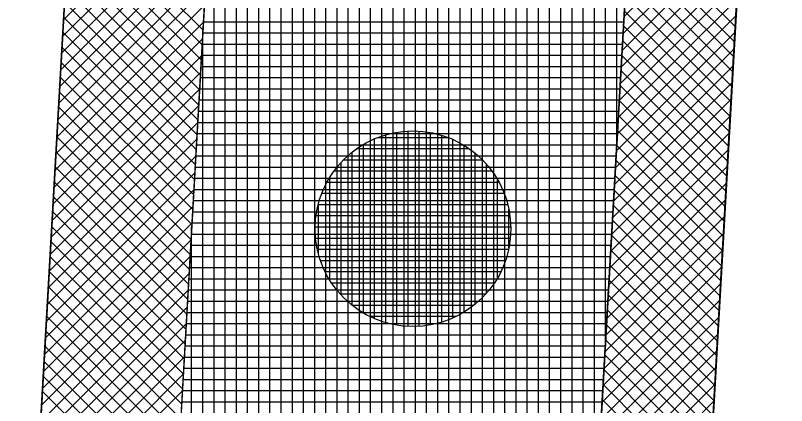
# Model space of a CAD drawing. Extents: x -565346 to -564154, y -1097386 to -1095620.
# Drawn here: x -564292.54 to -564278.75, y -1097057.66 to -1097050.68 of the extents above; entities that cross this region are included whole.
import ezdxf

# ---------------------------------------------------------------- set-up
doc = ezdxf.new("R2010")
doc.units = 0
for name, color, linetype in [('Vrstva 1', 7, 'Continuous'), ('Vrstva 13', 7, 'Continuous'), ('Vrstva 41', 7, 'Continuous'), ('Vrstva 42', 7, 'Continuous'), ('Vrstva 43', 7, 'Continuous'), ('Vrstva 44', 7, 'Continuous')]:
    doc.layers.add(name, color=color, linetype=linetype)

msp = doc.modelspace()

# ---------------------------------------------------------------- linework, layer by layer
at = {"layer": 'Vrstva 1'}
msp.add_line((-564296.5, -1097135.53), (-564285.9, -1096948.97), dxfattribs=at)
at = {"layer": 'Vrstva 13'}
msp.add_line((-564277.71, -1097016.43), (-564284.61, -1097137.94), dxfattribs=at)
at = {"layer": 'Vrstva 41'}
for points in [[(-564296.782, -1097140.492), (-564294.286, -1097140.634), (-564282.373, -1096930.972), (-564284.87, -1096930.83)], [(-564272.899, -1096931.51), (-564274.888, -1096931.397), (-564286.791, -1097141.059), (-564284.798, -1097141.172)]]:
    msp.add_lwpolyline(points, close=True, dxfattribs=at)
at = {"layer": 'Vrstva 42'}
for p, q in [((-564289.028, -1097048.099), (-564291.683, -1097050.754)), ((-564289.045, -1097048.398), (-564291.7, -1097051.054)), ((-564291.559, -1097048.567), (-564289.189, -1097050.937)), ((-564279.543, -1097048.584), (-564281.661, -1097050.702)), ((-564289.062, -1097048.698), (-564291.718, -1097051.354)), ((-564291.574, -1097048.835), (-564289.205, -1097051.205)), ((-564289.079, -1097048.998), (-564291.735, -1097051.654)), ((-564279.56, -1097048.884), (-564281.678, -1097051.002)), ((-564281.564, -1097048.987), (-564279.673, -1097050.877)), ((-564291.59, -1097049.102), (-564289.22, -1097051.472)), ((-564279.577, -1097049.184), (-564281.695, -1097051.302)), ((-564281.579, -1097049.254), (-564279.689, -1097051.145)), ((-564289.096, -1097049.298), (-564291.752, -1097051.953)), ((-564291.605, -1097049.37), (-564289.235, -1097051.74)), ((-564279.594, -1097049.483), (-564281.712, -1097051.601)), ((-564281.594, -1097049.522), (-564279.704, -1097051.412)), ((-564289.113, -1097049.598), (-564291.769, -1097052.253)), ((-564291.62, -1097049.638), (-564289.25, -1097052.008)), ((-564279.611, -1097049.783), (-564281.729, -1097051.901)), ((-564281.609, -1097049.79), (-564279.719, -1097051.68)), ((-564289.13, -1097049.898), (-564291.786, -1097052.553)), ((-564291.635, -1097049.905), (-564289.265, -1097052.275)), ((-564279.628, -1097050.083), (-564281.746, -1097052.201)), ((-564281.625, -1097050.057), (-564279.734, -1097051.948)), ((-564289.147, -1097050.198), (-564291.803, -1097052.853)), ((-564291.65, -1097050.173), (-564289.281, -1097052.543)), ((-564279.645, -1097050.383), (-564281.763, -1097052.501)), ((-564281.64, -1097050.325), (-564279.749, -1097052.215)), ((-564289.164, -1097050.498), (-564291.82, -1097053.153)), ((-564291.666, -1097050.441), (-564289.296, -1097052.81)), ((-564281.655, -1097050.593), (-564279.765, -1097052.483)), ((-564289.181, -1097050.798), (-564291.837, -1097053.453)), ((-564291.681, -1097050.708), (-564289.311, -1097053.078)), ((-564279.662, -1097050.683), (-564281.78, -1097052.801)), ((-564281.67, -1097050.86), (-564279.78, -1097052.751)), ((-564291.696, -1097050.976), (-564289.326, -1097053.346)), ((-564279.679, -1097050.983), (-564281.797, -1097053.101)), ((-564289.199, -1097051.097), (-564291.854, -1097053.753)), ((-564281.685, -1097051.128), (-564279.795, -1097053.018)), ((-564291.711, -1097051.244), (-564289.341, -1097053.613)), ((-564279.696, -1097051.283), (-564281.814, -1097053.401)), ((-564289.216, -1097051.397), (-564291.871, -1097054.053)), ((-564281.701, -1097051.396), (-564279.81, -1097053.286)), ((-564291.726, -1097051.511), (-564289.357, -1097053.881)), ((-564279.713, -1097051.582), (-564281.831, -1097053.7)), ((-564289.233, -1097051.697), (-564291.888, -1097054.352)), ((-564281.716, -1097051.663), (-564279.825, -1097053.554)), ((-564291.742, -1097051.779), (-564289.372, -1097054.149)), ((-564279.73, -1097051.882), (-564281.848, -1097054)), ((-564289.25, -1097051.997), (-564291.905, -1097054.652)), ((-564281.731, -1097051.931), (-564279.841, -1097053.821)), ((-564291.757, -1097052.046), (-564289.387, -1097054.416)), ((-564289.267, -1097052.297), (-564291.922, -1097054.952)), ((-564291.772, -1097052.314), (-564289.402, -1097054.684)), ((-564279.748, -1097052.182), (-564281.866, -1097054.3)), ((-564281.746, -1097052.198), (-564279.856, -1097054.089)), ((-564291.787, -1097052.582), (-564289.418, -1097054.952)), ((-564279.765, -1097052.482), (-564281.883, -1097054.6)), ((-564281.761, -1097052.466), (-564279.871, -1097054.357)), ((-564289.284, -1097052.597), (-564291.939, -1097055.252)), ((-564291.802, -1097052.849), (-564289.433, -1097055.219)), ((-564279.782, -1097052.782), (-564281.9, -1097054.9)), ((-564281.777, -1097052.734), (-564279.886, -1097054.624)), ((-564289.301, -1097052.897), (-564291.956, -1097055.552)), ((-564281.792, -1097053.001), (-564279.901, -1097054.892)), ((-564291.818, -1097053.117), (-564289.448, -1097055.487)), ((-564279.799, -1097053.082), (-564281.917, -1097055.2)), ((-564289.318, -1097053.197), (-564291.973, -1097055.852)), ((-564281.807, -1097053.269), (-564279.916, -1097055.16)), ((-564291.833, -1097053.385), (-564289.463, -1097055.754)), ((-564279.816, -1097053.382), (-564281.934, -1097055.5)), ((-564289.335, -1097053.496), (-564291.99, -1097056.152)), ((-564281.822, -1097053.537), (-564279.932, -1097055.427)), ((-564291.848, -1097053.652), (-564289.478, -1097056.022)), ((-564279.833, -1097053.682), (-564281.951, -1097055.8)), ((-564289.352, -1097053.796), (-564292.007, -1097056.452)), ((-564281.837, -1097053.804), (-564279.947, -1097055.695)), ((-564291.863, -1097053.92), (-564289.494, -1097056.29)), ((-564289.369, -1097054.096), (-564292.024, -1097056.751)), ((-564279.85, -1097053.981), (-564281.968, -1097056.099)), ((-564281.853, -1097054.072), (-564279.962, -1097055.963)), ((-564291.879, -1097054.188), (-564289.509, -1097056.557)), ((-564279.867, -1097054.281), (-564281.985, -1097056.399)), ((-564281.868, -1097054.34), (-564279.977, -1097056.23)), ((-564289.386, -1097054.396), (-564292.041, -1097057.051)), ((-564291.894, -1097054.455), (-564289.524, -1097056.825)), ((-564279.884, -1097054.581), (-564282.002, -1097056.699)), ((-564281.883, -1097054.607), (-564279.992, -1097056.498)), ((-564289.403, -1097054.696), (-564292.058, -1097057.351)), ((-564291.909, -1097054.723), (-564289.539, -1097057.093)), ((-564279.901, -1097054.881), (-564282.019, -1097056.999)), ((-564281.898, -1097054.875), (-564280.008, -1097056.765)), ((-564289.42, -1097054.996), (-564292.075, -1097057.651)), ((-564291.924, -1097054.99), (-564289.554, -1097057.36)), ((-564279.918, -1097055.181), (-564282.036, -1097057.299)), ((-564281.913, -1097055.143), (-564280.023, -1097057.033)), ((-564289.437, -1097055.296), (-564292.092, -1097057.951)), ((-564291.939, -1097055.258), (-564289.57, -1097057.628)), ((-564279.935, -1097055.481), (-564282.053, -1097057.599)), ((-564281.929, -1097055.41), (-564280.038, -1097057.301)), ((-564289.454, -1097055.596), (-564292.109, -1097058.251)), ((-564291.955, -1097055.526), (-564289.585, -1097057.895)), ((-564281.944, -1097055.678), (-564280.053, -1097057.568)), ((-564289.471, -1097055.895), (-564292.126, -1097058.551)), ((-564291.97, -1097055.793), (-564289.6, -1097058.163)), ((-564279.952, -1097055.781), (-564282.07, -1097057.899)), ((-564281.959, -1097055.946), (-564280.068, -1097057.836)), ((-564291.985, -1097056.061), (-564289.615, -1097058.431)), ((-564279.969, -1097056.08), (-564282.087, -1097058.198)), ((-564289.488, -1097056.195), (-564292.143, -1097058.851)), ((-564281.974, -1097056.213), (-564280.084, -1097058.104)), ((-564292, -1097056.329), (-564289.63, -1097058.698)), ((-564279.986, -1097056.38), (-564282.104, -1097058.498)), ((-564289.505, -1097056.495), (-564292.16, -1097059.15)), ((-564281.989, -1097056.481), (-564280.099, -1097058.371)), ((-564292.015, -1097056.596), (-564289.646, -1097058.966)), ((-564280.003, -1097056.68), (-564282.121, -1097058.798)), ((-564289.522, -1097056.795), (-564292.178, -1097059.45)), ((-564292.031, -1097056.864), (-564289.661, -1097059.234)), ((-564282.004, -1097056.748), (-564280.114, -1097058.639)), ((-564280.02, -1097056.98), (-564282.138, -1097059.098)), ((-564289.539, -1097057.095), (-564292.195, -1097059.75)), ((-564292.046, -1097057.132), (-564289.676, -1097059.501)), ((-564282.02, -1097057.016), (-564280.129, -1097058.907)), ((-564280.037, -1097057.28), (-564282.155, -1097059.398)), ((-564289.556, -1097057.395), (-564292.212, -1097060.05)), ((-564292.061, -1097057.399), (-564289.691, -1097059.769)), ((-564282.035, -1097057.284), (-564280.144, -1097059.174)), ((-564282.05, -1097057.551), (-564280.16, -1097059.442)), ((-564280.054, -1097057.58), (-564282.172, -1097059.698))]:
    msp.add_line(p, q, dxfattribs=at)
at = {"layer": 'Vrstva 43'}
for p, q in [((-564282.19, -1097060.016), (-564282.19, -1096906.123)), ((-564281.99, -1097056.493), (-564281.99, -1096906.114)), ((-564281.79, -1097052.97), (-564281.79, -1096906.104)), ((-564282.39, -1097063.539), (-564282.39, -1096931.271)), ((-564282.59, -1097067.062), (-564282.59, -1096934.791)), ((-564282.79, -1097070.585), (-564282.79, -1096938.311)), ((-564282.99, -1097074.107), (-564282.99, -1096941.831)), ((-564283.19, -1097077.63), (-564283.19, -1096945.351)), ((-564283.39, -1097081.153), (-564283.39, -1096948.871)), ((-564283.59, -1097084.676), (-564283.59, -1096952.391)), ((-564283.79, -1097088.199), (-564283.79, -1096955.91)), ((-564283.99, -1097091.722), (-564283.99, -1096959.43)), ((-564284.19, -1097095.244), (-564284.19, -1096962.95)), ((-564284.39, -1097098.767), (-564284.39, -1096966.47)), ((-564284.59, -1097102.29), (-564284.59, -1096969.99)), ((-564284.79, -1097105.813), (-564284.79, -1096973.51)), ((-564284.99, -1097109.336), (-564284.99, -1096977.03)), ((-564285.19, -1097112.859), (-564285.19, -1096980.55)), ((-564285.39, -1097116.382), (-564285.39, -1096984.069)), ((-564285.59, -1097119.904), (-564285.59, -1096987.589)), ((-564285.79, -1097123.427), (-564285.79, -1096991.109)), ((-564285.99, -1097126.95), (-564285.99, -1096994.629)), ((-564286.19, -1097130.473), (-564286.19, -1096998.149)), ((-564286.39, -1097133.996), (-564286.39, -1097001.669)), ((-564286.59, -1097137.519), (-564286.59, -1097005.189)), ((-564286.79, -1097141.041), (-564286.79, -1097008.709)), ((-564286.99, -1097151.064), (-564286.99, -1097012.229)), ((-564287.19, -1097151.053), (-564287.19, -1097015.748)), ((-564287.39, -1097151.606), (-564287.39, -1097019.268)), ((-564287.59, -1097155.126), (-564287.59, -1097022.788)), ((-564287.79, -1097158.646), (-564287.79, -1097026.308)), ((-564287.99, -1097162.166), (-564287.99, -1097029.828)), ((-564288.19, -1097165.686), (-564288.19, -1097033.348)), ((-564288.39, -1097169.206), (-564288.39, -1097036.868)), ((-564288.59, -1097172.726), (-564288.59, -1097040.388)), ((-564288.79, -1097176.246), (-564288.79, -1097043.908)), ((-564288.99, -1097179.766), (-564288.99, -1097047.427)), ((-564289.181, -1097050.79), (-564281.666, -1097050.79)), ((-564289.192, -1097050.99), (-564281.678, -1097050.99)), ((-564289.19, -1097183.288), (-564289.19, -1097050.947)), ((-564289.204, -1097051.19), (-564281.689, -1097051.19)), ((-564289.215, -1097051.39), (-564281.7, -1097051.39)), ((-564289.227, -1097051.59), (-564281.712, -1097051.59)), ((-564289.238, -1097051.79), (-564281.723, -1097051.79)), ((-564289.249, -1097051.99), (-564281.734, -1097051.99)), ((-564289.261, -1097052.19), (-564281.746, -1097052.19)), ((-564289.272, -1097052.39), (-564281.757, -1097052.39)), ((-564289.283, -1097052.59), (-564281.768, -1097052.59)), ((-564289.295, -1097052.79), (-564281.78, -1097052.79)), ((-564289.306, -1097052.99), (-564281.791, -1097052.99)), ((-564289.317, -1097053.19), (-564281.802, -1097053.19)), ((-564289.329, -1097053.39), (-564281.814, -1097053.39)), ((-564289.34, -1097053.59), (-564281.825, -1097053.59)), ((-564289.352, -1097053.79), (-564281.837, -1097053.79)), ((-564289.363, -1097053.99), (-564281.848, -1097053.99)), ((-564289.374, -1097054.19), (-564281.859, -1097054.19)), ((-564289.39, -1097186.812), (-564289.39, -1097054.467)), ((-564289.386, -1097054.39), (-564281.871, -1097054.39)), ((-564289.397, -1097054.59), (-564281.882, -1097054.59)), ((-564289.408, -1097054.79), (-564281.893, -1097054.79)), ((-564289.42, -1097054.99), (-564281.905, -1097054.99)), ((-564289.431, -1097055.19), (-564281.916, -1097055.19)), ((-564289.442, -1097055.39), (-564281.927, -1097055.39)), ((-564289.454, -1097055.59), (-564281.939, -1097055.59)), ((-564289.465, -1097055.79), (-564281.95, -1097055.79)), ((-564289.477, -1097055.99), (-564281.961, -1097055.99)), ((-564289.488, -1097056.19), (-564281.973, -1097056.19)), ((-564289.499, -1097056.39), (-564281.984, -1097056.39)), ((-564289.511, -1097056.59), (-564281.995, -1097056.59)), ((-564289.522, -1097056.79), (-564282.007, -1097056.79)), ((-564289.533, -1097056.99), (-564282.018, -1097056.99)), ((-564289.545, -1097057.19), (-564282.03, -1097057.19)), ((-564289.556, -1097057.39), (-564282.041, -1097057.39)), ((-564289.567, -1097057.59), (-564282.052, -1097057.59))]:
    msp.add_line(p, q, dxfattribs=at)
msp.add_lwpolyline([(-564283.37, -1096906.18), (-564284.87, -1096930.83), (-564282.373, -1096930.972), (-564294.286, -1097140.634), (-564296.782, -1097140.492), (-564297.42, -1097150.37), (-564294.347, -1097150.646), (-564303.226, -1097307.04), (-564304.096, -1097322.37), (-564304.399, -1097332.838), (-564302.848, -1097333.175), (-564297.082, -1097322.329), (-564293.197, -1097253.877), (-564289.027, -1097180.417), (-564287.358, -1097151.043), (-564285.364, -1097151.156), (-564284.798, -1097141.172), (-564286.791, -1097141.059), (-564274.888, -1096931.397), (-564272.899, -1096931.51), (-564271.475, -1096906.55)], dxfattribs=at)
at = {"layer": 'Vrstva 44'}
for p, q in [((-564286.06, -1097052.86), (-564284.813, -1097052.86)), ((-564285.92, -1097056.175), (-564285.92, -1097052.813)), ((-564285.72, -1097056.219), (-564285.72, -1097052.768)), ((-564285.52, -1097056.241), (-564285.52, -1097052.748)), ((-564285.32, -1097056.24), (-564285.32, -1097052.75)), ((-564285.12, -1097056.214), (-564285.12, -1097052.774)), ((-564284.92, -1097056.165), (-564284.92, -1097052.821)), ((-564286.32, -1097056.001), (-564286.32, -1097052.987)), ((-564286.12, -1097056.103), (-564286.12, -1097052.886)), ((-564284.72, -1097056.09), (-564284.72, -1097052.898)), ((-564284.52, -1097055.986), (-564284.52, -1097053.004)), ((-564286.52, -1097055.866), (-564286.52, -1097053.123)), ((-564286.434, -1097053.06), (-564284.434, -1097053.06)), ((-564286.672, -1097053.26), (-564284.194, -1097053.26)), ((-564284.32, -1097055.841), (-564284.32, -1097053.145)), ((-564286.72, -1097055.678), (-564286.72, -1097053.309)), ((-564284.12, -1097055.648), (-564284.12, -1097053.341)), ((-564286.846, -1097053.46), (-564284.025, -1097053.46)), ((-564286.971, -1097053.66), (-564283.896, -1097053.66)), ((-564286.92, -1097055.415), (-564286.92, -1097053.572)), ((-564283.92, -1097055.368), (-564283.92, -1097053.619)), ((-564287.063, -1097053.86), (-564283.805, -1097053.86)), ((-564287.129, -1097054.06), (-564283.741, -1097054.06)), ((-564287.12, -1097054.957), (-564287.12, -1097054.03)), ((-564283.72, -1097054.837), (-564283.72, -1097054.148)), ((-564287.167, -1097054.26), (-564283.701, -1097054.26)), ((-564287.182, -1097054.46), (-564283.685, -1097054.46)), ((-564287.174, -1097054.66), (-564283.694, -1097054.66)), ((-564287.144, -1097054.86), (-564283.725, -1097054.86)), ((-564287.09, -1097055.06), (-564283.78, -1097055.06)), ((-564287.006, -1097055.26), (-564283.861, -1097055.26)), ((-564286.891, -1097055.46), (-564283.977, -1097055.46)), ((-564286.737, -1097055.66), (-564284.13, -1097055.66)), ((-564286.527, -1097055.86), (-564284.343, -1097055.86)), ((-564286.213, -1097056.06), (-564284.655, -1097056.06))]:
    msp.add_line(p, q, dxfattribs=at)
msp.add_circle((-564285.434, -1097054.494), 1.75, dxfattribs=at)

doc.saveas('drawing.dxf')
